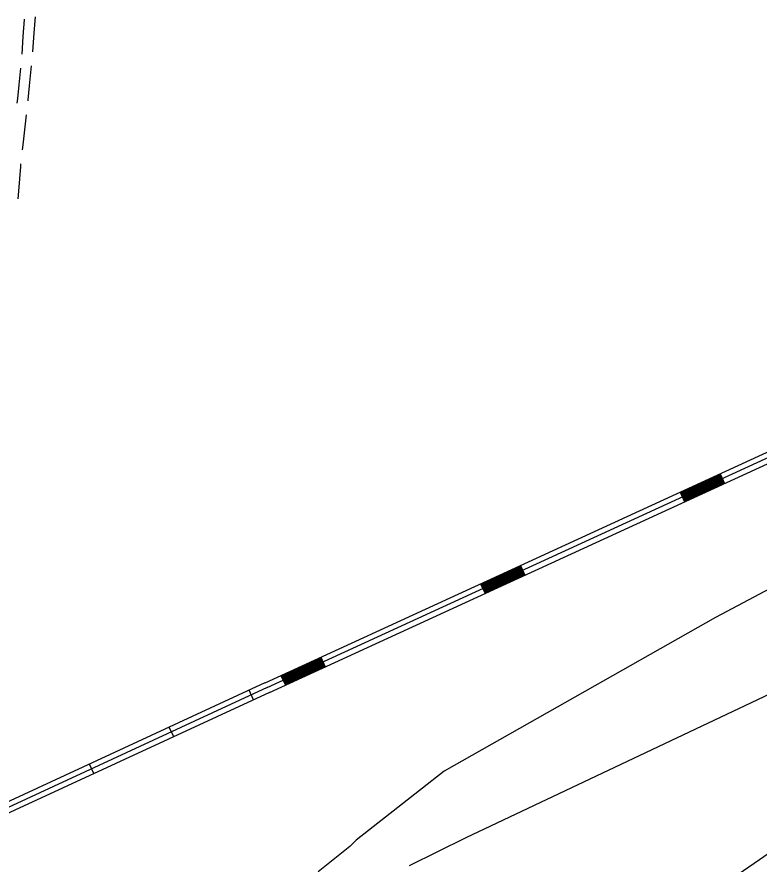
# Model space of a CAD drawing. Extents: x 3219052 to 3256913, y 800770 to 826146.
# Drawn here: x 3250196 to 3252307, y 820291 to 822702 of the extents above; entities that cross this region are included whole.
import ezdxf

# ---------------------------------------------------------------- set-up
doc = ezdxf.new("R2010")
doc.units = 0
doc.layers.add('V-ROAD-CNTR', color=7, linetype='Continuous')
doc.layers.add('V-TOPO-SHOR', color=7, linetype='Continuous')

msp = doc.modelspace()

# ---------------------------------------------------------------- linework, layer by layer
at = {"layer": 'V-ROAD-CNTR'}
for p, q in [((3252196.8, 821401.5), (3252209.3, 821374.3)), ((3252083.2, 821349.4), (3252095.7, 821322.1)), ((3251628.8, 821140.6), (3251641.3, 821113.4)), ((3251515.2, 821088.4), (3251527.8, 821061.2)), ((3251060.9, 820879.7), (3251073.4, 820852.4)), ((3250947.3, 820827.5), (3250959.8, 820800.3)), ((3250869.1, 820758.4), (3250856.5, 820785.6)), ((3250642.2, 820653.4), (3250629.6, 820680.6)), ((3250415.3, 820548.4), (3250402.7, 820575.6))]:
    msp.add_line(p, q, dxfattribs=at)
for points in [[(3250210.7, 822596.2), (3250213.9, 822646.2), (3250218, 822694.6), (3250218.1, 822695.9)], [(3250241.2, 822602.4), (3250243.8, 822644), (3250247.9, 822692.1), (3250248.8, 822702.1)], [(3250197.2, 822456.8), (3250198.6, 822469.5), (3250202.4, 822508.8), (3250207, 822556.3)], [(3250228.1, 822463), (3250228.5, 822466.4), (3250232.2, 822505.9), (3250237.8, 822562.6)], [(3250212.1, 822323.9), (3250213.8, 822338.5), (3250219.6, 822389.2), (3250223.5, 822423.3)], [(3250199.4, 822184.5), (3250201.3, 822206), (3250206.8, 822276.3), (3250207.7, 822284.2)], [(3250901.9, 820806.6), (3252353.6, 821473.6)], [(3250908.1, 820793), (3252359.8, 821460)], [(3250914.4, 820779.4), (3252366.1, 821446.3)], [(3252084.4, 821346.6), (3252198, 821398.8)], [(3252085.7, 821343.9), (3252199.3, 821396.1)], [(3252086.9, 821341.2), (3252200.5, 821393.4)], [(3252088.2, 821338.5), (3252201.8, 821390.6)], [(3252089.4, 821335.7), (3252203, 821387.9)], [(3252090.7, 821333), (3252204.3, 821385.2)], [(3252091.9, 821330.3), (3252205.5, 821382.5)], [(3252093.2, 821327.5), (3252206.8, 821379.7)], [(3252094.4, 821324.8), (3252208, 821377)], [(3251516.5, 821085.7), (3251630.1, 821137.9)], [(3251517.7, 821083), (3251631.3, 821135.2)], [(3251519, 821080.3), (3251632.6, 821132.4)], [(3251520.2, 821077.5), (3251633.8, 821129.7)], [(3251521.5, 821074.8), (3251635.1, 821127)], [(3251522.8, 821072.1), (3251636.3, 821124.3)], [(3251524, 821069.4), (3251637.6, 821121.5)], [(3251525.3, 821066.6), (3251638.8, 821118.8)], [(3251526.5, 821063.9), (3251640.1, 821116.1)], [(3250948.6, 820824.8), (3251062.1, 820877)], [(3250949.8, 820822.1), (3251063.4, 820874.3)], [(3250951.1, 820819.3), (3251064.7, 820871.5)], [(3250952.3, 820816.6), (3251065.9, 820868.8)], [(3250953.6, 820813.9), (3251067.2, 820866.1)], [(3250954.8, 820811.2), (3251068.4, 820863.3)], [(3250956.1, 820808.4), (3251069.7, 820860.6)], [(3250957.3, 820805.7), (3251070.9, 820857.9)], [(3250958.6, 820803), (3251072.2, 820855.2)], [(3250908.1, 820793), (3250183.5, 820457.6), (3249722.9, 820244.9)], [(3250901.8, 820806.6), (3250177.2, 820471.2), (3250004.2, 820391.3)], [(3250914.4, 820779.4), (3250189.8, 820444), (3249863.3, 820293.2)]]:
    msp.add_lwpolyline(points, dxfattribs=at)
at = {"layer": 'V-TOPO-SHOR'}
for points in [[(3253663.1, 821733), (3252587, 821206.7), (3252183.4, 820992.5), (3251412, 820555.1), (3251160.8, 820358.6), (3251142.8, 820340.7), (3251053.1, 820269.2)], [(3251312.9, 820286.6), (3251474.4, 820366.9), (3252568.4, 820884.2), (3252963, 821071.5), (3253187.4, 821277.1), (3253375.8, 821393.2), (3253420.6, 821411), (3253492.3, 821437.7), (3253751.9, 821347.6), (3253823.4, 821266.8), (3253814.4, 821231), (3253715.7, 821168.5), (3252424, 820382.8), (3251724.2, 819900.5)]]:
    msp.add_lwpolyline(points, dxfattribs=at)

doc.saveas('drawing.dxf')
